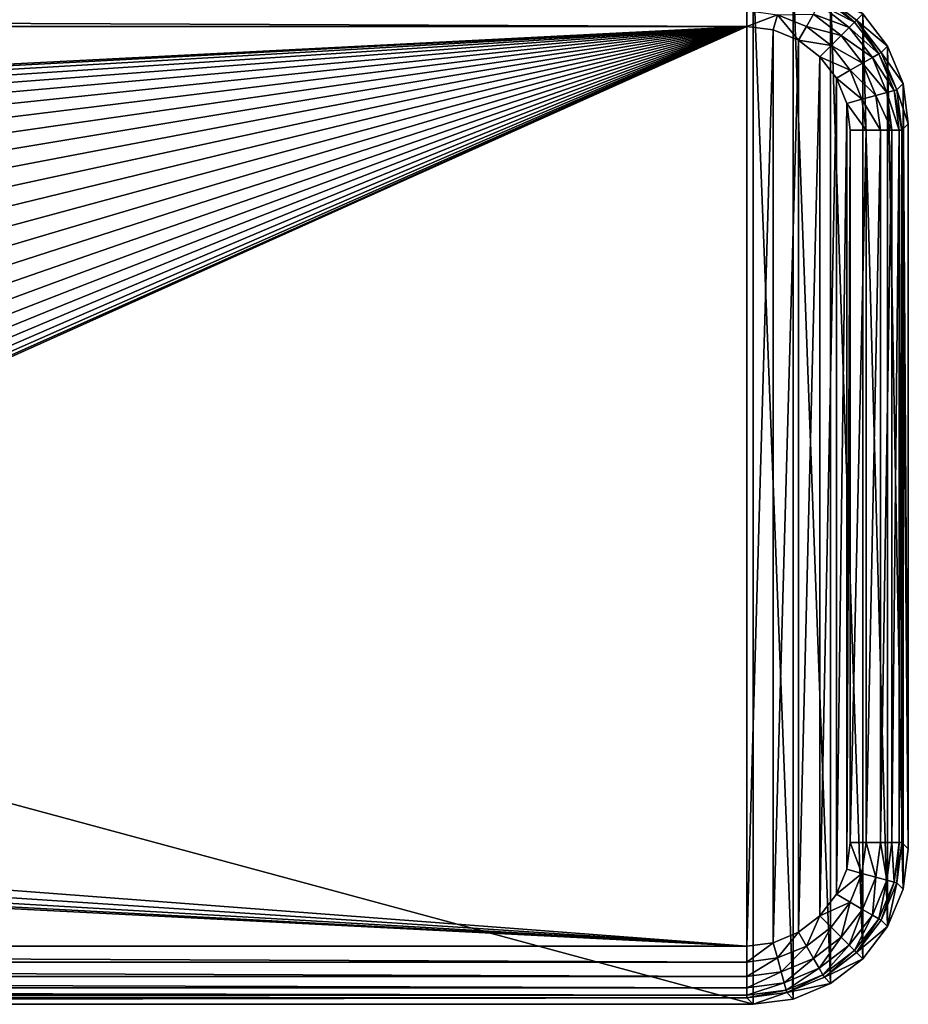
# Model space of a CAD drawing. Header units: metres. Extents: x -109 to 109, y -917 to 389.
# Tile 492 of 656: x 23 to 40, y -410 to -391. Entities that reach past the tile are written whole.
import ezdxf

# ---------------------------------------------------------------- set-up
doc = ezdxf.new("R2010")
doc.units = ezdxf.units.M
doc.layers.add('solid_24503124_XXX_01_SW0001', color=7, linetype='CONTINUOUS')
doc.layers.add('solid_24503124_XXX_01_SW0001_01', color=7, linetype='CONTINUOUS')

msp = doc.modelspace()

# ---------------------------------------------------------------- linework, layer by layer
at = {"layer": 'solid_24503124_XXX_01_SW0001'}
for points in [[(-36.877968, -390.816681, 80.047859), (36.877968, -391.122345, 80), (-36.877968, -391.122345, 80)], [(-36.877968, -391.122345, 80), (36.877968, -391.122345, 80), (0, -393, 80)], [(36.877968, -391.122345, 80), (0.783683, -393.044006, 80), (0, -393, 80)], [(36.877968, -409.183319, 80.047859), (-36.877968, -409.183319, 80.047859), (-36.877968, -408.877655, 80)], [(36.877968, -409.460022, 80.187065), (-36.877968, -409.460022, 80.187065), (-36.877968, -409.183319, 80.047859)], [(36.877968, -409.183319, 80.047859), (36.877968, -409.460022, 80.187065), (-36.877968, -409.183319, 80.047859)], [(36.877968, -409.680847, 80.404259), (-36.877968, -409.680847, 80.404259), (-36.877968, -409.460022, 80.187065)], [(36.877968, -409.460022, 80.187065), (36.877968, -409.680847, 80.404259), (-36.877968, -409.460022, 80.187065)], [(36.877968, -409.824615, 80.678604), (-36.877968, -409.824615, 80.678604), (-36.877968, -409.680847, 80.404259)], [(36.877968, -409.680847, 80.404259), (36.877968, -409.824615, 80.678604), (-36.877968, -409.680847, 80.404259)], [(36.877968, -409.877502, 80.982544), (37.000458, -410, 88), (-37.000458, -410, 88)], [(-36.877968, -409.877502, 80.982544), (36.877968, -409.877502, 80.982544), (-37.000458, -410, 88)], [(-36.877968, -409.824615, 80.678604), (36.877968, -409.877502, 80.982544), (-36.877968, -409.877502, 80.982544)], [(36.877968, -409.824615, 80.678604), (36.877968, -409.877502, 80.982544), (-36.877968, -409.824615, 80.678604)]]:
    msp.add_3dface(points, dxfattribs=at)
at = {"layer": 'solid_24503124_XXX_01_SW0001_01'}
for points in [[(-37.000458, -390, 88), (-37.000458, -410, 88), (37.000458, -410, 88)], [(37.000458, -390, 88), (-37.000458, -390, 88), (37.000458, -410, 88)], [(37.776905, -409.897797, 88), (37.000458, -390, 88), (37.000458, -410, 88)], [(37.776905, -409.897797, 88), (37.776905, -390.102203, 88), (37.000458, -390, 88)], [(38.500248, -409.598206, 88), (38.500248, -390.401794, 88), (37.776905, -390.102203, 88)], [(37.776905, -409.897797, 88), (38.500248, -409.598206, 88), (37.776905, -390.102203, 88)], [(39.121498, -409.12149, 88), (39.121498, -390.87851, 88), (38.500248, -390.401794, 88)], [(38.500248, -409.598206, 88), (39.121498, -409.12149, 88), (38.500248, -390.401794, 88)], [(38.35133, -390.57019, 80.678619), (38.961594, -391.038422, 80.678619), (38.279449, -390.694672, 80.404274)], [(38.35133, -390.57019, 80.678619), (38.378929, -390.525146, 80.976158), (38.961594, -391.038422, 80.678619)], [(38.999657, -391.001862, 80.975319), (38.378929, -390.525146, 80.976158), (39.121498, -390.87851, 88)], [(38.961594, -391.038422, 80.678619), (38.378929, -390.525146, 80.976158), (38.999657, -391.001862, 80.975319)], [(38.279449, -390.694672, 80.404274), (38.85994, -391.140076, 80.404274), (38.169048, -390.885895, 80.18708)], [(38.961594, -391.038422, 80.678619), (38.85994, -391.140076, 80.404274), (38.279449, -390.694672, 80.404274)], [(-36.877968, -390.816681, 80.047859), (36.877968, -390.816681, 80.047859), (36.877968, -391.122345, 80)], [(36.877968, -390.816681, 80.047859), (37.474789, -390.895233, 80.047867), (36.877968, -391.122345, 80)], [(37.474789, -390.895233, 80.047867), (37.39259, -391.189697, 80), (36.877968, -391.122345, 80)], [(37.474789, -390.895233, 80.047867), (37.87693, -391.389709, 80), (37.39259, -391.189697, 80)], [(38.169048, -390.885895, 80.18708), (38.030712, -391.125519, 80.047867), (37.474789, -390.895233, 80.047867)], [(37.474789, -390.895233, 80.047867), (38.030712, -391.125519, 80.047867), (37.87693, -391.389709, 80)], [(38.169048, -390.885895, 80.18708), (38.7038, -391.296234, 80.18708), (38.030712, -391.125519, 80.047867)], [(38.85994, -391.140076, 80.404274), (38.7038, -391.296234, 80.18708), (38.169048, -390.885895, 80.18708)], [(38.999657, -391.001862, 80.975319), (39.121498, -390.87851, 88), (39.598198, -391.499756, 88)], [(39.598198, -408.500244, 88), (39.598198, -391.499756, 88), (39.121498, -390.87851, 88)], [(39.121498, -409.12149, 88), (39.598198, -408.500244, 88), (39.121498, -390.87851, 88)], [(36.877968, -391.122345, 80), (1.557671, -393.175507, 80), (0.783683, -393.044006, 80)], [(36.877968, -391.122345, 80), (2.312017, -393.392853, 80), (1.557671, -393.175507, 80)], [(36.877968, -391.122345, 80), (3.037124, -393.693176, 80), (2.312017, -393.392853, 80)], [(36.877968, -391.122345, 80), (3.037124, -406.306824, 80), (3.724197, -405.927063, 80)], [(36.877968, -391.122345, 80), (36.877968, -408.877655, 80), (3.037124, -406.306824, 80)], [(36.877968, -391.122345, 80), (3.724197, -394.072937, 80), (3.037124, -393.693176, 80)], [(36.877968, -391.122345, 80), (3.724197, -405.927063, 80), (4.364478, -405.472778, 80)], [(36.877968, -391.122345, 80), (4.364478, -394.527222, 80), (3.724197, -394.072937, 80)], [(36.877968, -391.122345, 80), (4.364478, -405.472778, 80), (4.949748, -404.949738, 80)], [(36.877968, -391.122345, 80), (4.949748, -395.050262, 80), (4.364478, -394.527222, 80)], [(36.877968, -391.122345, 80), (4.949748, -404.949738, 80), (5.472773, -404.364471, 80)], [(36.877968, -391.122345, 80), (5.472773, -395.635529, 80), (4.949748, -395.050262, 80)], [(36.877968, -391.122345, 80), (5.472773, -404.364471, 80), (5.927076, -403.724182, 80)], [(36.877968, -391.122345, 80), (5.927076, -396.275818, 80), (5.472773, -395.635529, 80)], [(36.877968, -391.122345, 80), (5.927076, -403.724182, 80), (6.306809, -403.037109, 80)], [(36.877968, -391.122345, 80), (6.306809, -396.962891, 80), (5.927076, -396.275818, 80)], [(36.877968, -391.122345, 80), (6.306809, -403.037109, 80), (6.607159, -402.312012, 80)], [(36.877968, -391.122345, 80), (6.607159, -397.687988, 80), (6.306809, -396.962891, 80)], [(36.877968, -391.122345, 80), (6.607159, -402.312012, 80), (6.824481, -401.557678, 80)], [(36.877968, -391.122345, 80), (6.824481, -398.442322, 80), (6.607159, -397.687988, 80)], [(36.877968, -391.122345, 80), (6.824481, -401.557678, 80), (6.955987, -400.783691, 80)], [(36.877968, -391.122345, 80), (6.955987, -399.216309, 80), (6.824481, -398.442322, 80)], [(36.877968, -391.122345, 80), (6.955987, -400.783691, 80), (7, -400, 80)], [(36.877968, -391.122345, 80), (7, -400, 80), (6.955987, -399.216309, 80)], [(36.877968, -391.122345, 80), (37.39259, -391.189697, 80), (36.877968, -408.877655, 80)], [(38.030712, -391.125519, 80.047867), (38.50816, -391.491852, 80.047867), (37.87693, -391.389709, 80)], [(38.7038, -391.296234, 80.18708), (38.50816, -391.491852, 80.047867), (38.030712, -391.125519, 80.047867)], [(38.85994, -391.140076, 80.404274), (39.30534, -391.720581, 80.404274), (38.7038, -391.296234, 80.18708)], [(38.961594, -391.038422, 80.678619), (39.42984, -391.648712, 80.678619), (38.85994, -391.140076, 80.404274)], [(39.42984, -391.648712, 80.678619), (39.30534, -391.720581, 80.404274), (38.85994, -391.140076, 80.404274)], [(38.961594, -391.038422, 80.678619), (38.999657, -391.001862, 80.975319), (39.42984, -391.648712, 80.678619)], [(39.475613, -391.622375, 80.976158), (38.999657, -391.001862, 80.975319), (39.598198, -391.499756, 88)], [(39.42984, -391.648712, 80.678619), (38.999657, -391.001862, 80.975319), (39.475613, -391.622375, 80.976158)], [(37.39259, -391.189697, 80), (37.39259, -408.810303, 80), (36.877968, -408.877655, 80)], [(37.39259, -391.189697, 80), (37.87693, -391.389709, 80), (37.39259, -408.810303, 80)], [(38.7038, -391.296234, 80.18708), (39.114109, -391.830963, 80.18708), (38.50816, -391.491852, 80.047867)], [(39.30534, -391.720581, 80.404274), (39.114109, -391.830963, 80.18708), (38.7038, -391.296234, 80.18708)], [(37.87693, -391.389709, 80), (37.87693, -408.610291, 80), (37.39259, -408.810303, 80)], [(37.87693, -391.389709, 80), (38.292248, -391.708252, 80), (37.87693, -408.610291, 80)], [(38.50816, -391.491852, 80.047867), (38.292248, -391.708252, 80), (37.87693, -391.389709, 80)], [(38.50816, -391.491852, 80.047867), (38.874493, -391.969299, 80.047867), (38.292248, -391.708252, 80)], [(39.114109, -391.830963, 80.18708), (38.874493, -391.969299, 80.047867), (38.50816, -391.491852, 80.047867)], [(39.475613, -391.622375, 80.976158), (39.598198, -391.499756, 88), (39.897785, -392.223083, 88)], [(39.897785, -407.776917, 88), (39.897785, -392.223083, 88), (39.598198, -391.499756, 88)], [(39.598198, -408.500244, 88), (39.897785, -407.776917, 88), (39.598198, -391.499756, 88)], [(38.292248, -391.708252, 80), (38.292248, -408.291748, 80), (37.87693, -408.610291, 80)], [(38.292248, -391.708252, 80), (38.610592, -392.123596, 80), (38.292248, -408.291748, 80)], [(38.874493, -391.969299, 80.047867), (38.610592, -392.123596, 80), (38.292248, -391.708252, 80)], [(39.30534, -391.720581, 80.404274), (39.585327, -392.396484, 80.404274), (39.114109, -391.830963, 80.18708)], [(39.42984, -391.648712, 80.678619), (39.72419, -392.359253, 80.678619), (39.30534, -391.720581, 80.404274)], [(39.72419, -392.359253, 80.678619), (39.585327, -392.396484, 80.404274), (39.30534, -391.720581, 80.404274)], [(39.42984, -391.648712, 80.678619), (39.475613, -391.622375, 80.976158), (39.775143, -392.345337, 80.978622)], [(39.42984, -391.648712, 80.678619), (39.775143, -392.345337, 80.978622), (39.72419, -392.359253, 80.678619)], [(39.775143, -392.345337, 80.978622), (39.475613, -391.622375, 80.976158), (39.897785, -392.223083, 88)], [(39.114109, -391.830963, 80.18708), (39.37204, -392.453613, 80.18708), (38.874493, -391.969299, 80.047867)], [(39.585327, -392.396484, 80.404274), (39.37204, -392.453613, 80.18708), (39.114109, -391.830963, 80.18708)], [(38.610592, -392.123596, 80), (38.610592, -407.876404, 80), (38.292248, -408.291748, 80)], [(38.874493, -391.969299, 80.047867), (39.104786, -392.525238, 80.047867), (38.610592, -392.123596, 80)], [(38.610592, -392.123596, 80), (38.810387, -392.607697, 80), (38.610592, -407.876404, 80)], [(39.104786, -392.525238, 80.047867), (38.810387, -392.607697, 80), (38.610592, -392.123596, 80)], [(39.37204, -392.453613, 80.18708), (39.104786, -392.525238, 80.047867), (38.874493, -391.969299, 80.047867)], [(39.775143, -392.345337, 80.978622), (39.897785, -392.223083, 88), (40, -392.999542, 88)], [(40, -407.000458, 88), (40, -392.999542, 88), (39.897785, -392.223083, 88)], [(39.897785, -407.776917, 88), (40, -407.000458, 88), (39.897785, -392.223083, 88)], [(39.37204, -392.453613, 80.18708), (39.460026, -393.12204, 80.187073), (39.104786, -392.525238, 80.047867)], [(39.585327, -392.396484, 80.404274), (39.680843, -393.12204, 80.404266), (39.37204, -392.453613, 80.18708)], [(39.37204, -392.453613, 80.18708), (39.680843, -393.12204, 80.404266), (39.460026, -393.12204, 80.187073)], [(39.72419, -392.359253, 80.678619), (39.824608, -393.12204, 80.678612), (39.585327, -392.396484, 80.404274)], [(39.585327, -392.396484, 80.404274), (39.824608, -393.12204, 80.678612), (39.680843, -393.12204, 80.404266)], [(39.72419, -392.359253, 80.678619), (39.775143, -392.345337, 80.978622), (39.87751, -393.12204, 80.982544)], [(39.72419, -392.359253, 80.678619), (39.87751, -393.12204, 80.982544), (39.824608, -393.12204, 80.678612)], [(39.775143, -392.345337, 80.978622), (40, -392.999542, 88), (39.87751, -393.12204, 80.982544)], [(38.810387, -392.607697, 80), (38.810387, -407.392303, 80), (38.610592, -407.876404, 80)], [(39.104786, -392.525238, 80.047867), (39.183342, -393.12204, 80.047867), (38.810387, -392.607697, 80)], [(38.810387, -392.607697, 80), (38.877663, -393.12204, 80), (38.810387, -407.392303, 80)], [(39.183342, -393.12204, 80.047867), (38.877663, -393.12204, 80), (38.810387, -392.607697, 80)], [(39.104786, -392.525238, 80.047867), (39.460026, -393.12204, 80.187073), (39.183342, -393.12204, 80.047867)], [(39.87751, -393.12204, 80.982544), (40, -392.999542, 88), (40, -407.000458, 88)], [(38.877663, -393.12204, 80), (38.877663, -406.87796, 80), (38.810387, -407.392303, 80)], [(39.183342, -393.12204, 80.047867), (38.877663, -406.87796, 80), (38.877663, -393.12204, 80)], [(39.183342, -393.12204, 80.047867), (39.183342, -406.87796, 80.047867), (38.877663, -406.87796, 80)], [(39.460026, -393.12204, 80.187073), (39.460026, -406.87796, 80.187073), (39.183342, -406.87796, 80.047867)], [(39.183342, -393.12204, 80.047867), (39.460026, -393.12204, 80.187073), (39.183342, -406.87796, 80.047867)], [(39.680843, -393.12204, 80.404266), (39.680843, -406.87796, 80.404266), (39.460026, -406.87796, 80.187073)], [(39.460026, -393.12204, 80.187073), (39.680843, -393.12204, 80.404266), (39.460026, -406.87796, 80.187073)], [(39.824608, -393.12204, 80.678612), (39.824608, -406.87796, 80.678612), (39.680843, -406.87796, 80.404266)], [(39.680843, -393.12204, 80.404266), (39.824608, -393.12204, 80.678612), (39.680843, -406.87796, 80.404266)], [(39.824608, -406.87796, 80.678612), (39.87751, -393.12204, 80.982544), (39.87751, -406.87796, 80.982544)], [(39.824608, -393.12204, 80.678612), (39.87751, -393.12204, 80.982544), (39.824608, -406.87796, 80.678612)], [(39.87751, -406.87796, 80.982544), (39.87751, -393.12204, 80.982544), (40, -407.000458, 88)], [(36.877968, -408.877655, 80), (2.312017, -406.607147, 80), (3.037124, -406.306824, 80)], [(36.877968, -408.877655, 80), (1.557671, -406.824493, 80), (2.312017, -406.607147, 80)], [(36.877968, -408.877655, 80), (0, -407, 80), (0.783683, -406.955994, 80)], [(36.877968, -408.877655, 80), (0.783683, -406.955994, 80), (1.557671, -406.824493, 80)], [(39.104786, -407.474762, 80.047867), (38.810387, -407.392303, 80), (38.877663, -406.87796, 80)], [(39.183342, -406.87796, 80.047867), (39.104786, -407.474762, 80.047867), (38.877663, -406.87796, 80)], [(39.37204, -407.546387, 80.18708), (39.104786, -407.474762, 80.047867), (39.183342, -406.87796, 80.047867)], [(39.460026, -406.87796, 80.187073), (39.37204, -407.546387, 80.18708), (39.183342, -406.87796, 80.047867)], [(39.585327, -407.603516, 80.404274), (39.37204, -407.546387, 80.18708), (39.460026, -406.87796, 80.187073)], [(39.680843, -406.87796, 80.404266), (39.585327, -407.603516, 80.404274), (39.460026, -406.87796, 80.187073)], [(39.72419, -407.640747, 80.678619), (39.585327, -407.603516, 80.404274), (39.680843, -406.87796, 80.404266)], [(39.824608, -406.87796, 80.678612), (39.72419, -407.640747, 80.678619), (39.680843, -406.87796, 80.404266)], [(39.824608, -406.87796, 80.678612), (39.775143, -407.654663, 80.978622), (39.72419, -407.640747, 80.678619)], [(39.775143, -407.654663, 80.978622), (39.87751, -406.87796, 80.982544), (39.897785, -407.776917, 88)], [(39.824608, -406.87796, 80.678612), (39.87751, -406.87796, 80.982544), (39.775143, -407.654663, 80.978622)], [(39.87751, -406.87796, 80.982544), (40, -407.000458, 88), (39.897785, -407.776917, 88)], [(36.877968, -408.877655, 80), (-36.877968, -408.877655, 80), (0, -407, 80)], [(39.104786, -407.474762, 80.047867), (38.610592, -407.876404, 80), (38.810387, -407.392303, 80)], [(39.104786, -407.474762, 80.047867), (38.874493, -408.030701, 80.047867), (38.610592, -407.876404, 80)], [(39.114109, -408.169037, 80.18708), (38.874493, -408.030701, 80.047867), (39.104786, -407.474762, 80.047867)], [(39.37204, -407.546387, 80.18708), (39.114109, -408.169037, 80.18708), (39.104786, -407.474762, 80.047867)], [(39.30534, -408.279419, 80.404274), (39.114109, -408.169037, 80.18708), (39.37204, -407.546387, 80.18708)], [(39.585327, -407.603516, 80.404274), (39.30534, -408.279419, 80.404274), (39.37204, -407.546387, 80.18708)], [(39.42984, -408.351288, 80.678619), (39.30534, -408.279419, 80.404274), (39.585327, -407.603516, 80.404274)], [(39.72419, -407.640747, 80.678619), (39.42984, -408.351288, 80.678619), (39.585327, -407.603516, 80.404274)], [(39.72419, -407.640747, 80.678619), (39.475613, -408.377625, 80.976158), (39.42984, -408.351288, 80.678619)], [(39.72419, -407.640747, 80.678619), (39.775143, -407.654663, 80.978622), (39.475613, -408.377625, 80.976158)], [(39.475613, -408.377625, 80.976158), (39.775143, -407.654663, 80.978622), (39.598198, -408.500244, 88)], [(39.775143, -407.654663, 80.978622), (39.897785, -407.776917, 88), (39.598198, -408.500244, 88)], [(38.874493, -408.030701, 80.047867), (38.292248, -408.291748, 80), (38.610592, -407.876404, 80)], [(38.874493, -408.030701, 80.047867), (38.50816, -408.508148, 80.047867), (38.292248, -408.291748, 80)], [(38.7038, -408.703766, 80.18708), (38.50816, -408.508148, 80.047867), (38.874493, -408.030701, 80.047867)], [(39.114109, -408.169037, 80.18708), (38.7038, -408.703766, 80.18708), (38.874493, -408.030701, 80.047867)], [(38.030712, -408.874481, 80.047867), (37.87693, -408.610291, 80), (38.292248, -408.291748, 80)], [(38.50816, -408.508148, 80.047867), (38.030712, -408.874481, 80.047867), (38.292248, -408.291748, 80)], [(38.85994, -408.859924, 80.404274), (38.7038, -408.703766, 80.18708), (39.114109, -408.169037, 80.18708)], [(39.30534, -408.279419, 80.404274), (38.85994, -408.859924, 80.404274), (39.114109, -408.169037, 80.18708)], [(38.961594, -408.961578, 80.678619), (38.85994, -408.859924, 80.404274), (39.30534, -408.279419, 80.404274)], [(39.42984, -408.351288, 80.678619), (38.961594, -408.961578, 80.678619), (39.30534, -408.279419, 80.404274)], [(39.42984, -408.351288, 80.678619), (38.999657, -408.998138, 80.975319), (38.961594, -408.961578, 80.678619)], [(39.42984, -408.351288, 80.678619), (39.475613, -408.377625, 80.976158), (38.999657, -408.998138, 80.975319)], [(38.999657, -408.998138, 80.975319), (39.475613, -408.377625, 80.976158), (39.598198, -408.500244, 88)], [(37.474789, -409.104767, 80.047867), (37.39259, -408.810303, 80), (37.87693, -408.610291, 80)], [(38.030712, -408.874481, 80.047867), (37.474789, -409.104767, 80.047867), (37.87693, -408.610291, 80)], [(38.169048, -409.114105, 80.18708), (38.030712, -408.874481, 80.047867), (38.50816, -408.508148, 80.047867)], [(38.7038, -408.703766, 80.18708), (38.169048, -409.114105, 80.18708), (38.50816, -408.508148, 80.047867)], [(38.999657, -408.998138, 80.975319), (39.598198, -408.500244, 88), (39.121498, -409.12149, 88)], [(36.877968, -409.183319, 80.047859), (36.877968, -408.877655, 80), (37.39259, -408.810303, 80)], [(37.474789, -409.104767, 80.047867), (36.877968, -409.183319, 80.047859), (37.39259, -408.810303, 80)], [(38.279449, -409.305328, 80.404274), (38.169048, -409.114105, 80.18708), (38.7038, -408.703766, 80.18708)], [(38.85994, -408.859924, 80.404274), (38.279449, -409.305328, 80.404274), (38.7038, -408.703766, 80.18708)], [(38.35133, -409.42981, 80.678619), (38.279449, -409.305328, 80.404274), (38.85994, -408.859924, 80.404274)], [(38.961594, -408.961578, 80.678619), (38.35133, -409.42981, 80.678619), (38.85994, -408.859924, 80.404274)], [(36.877968, -409.183319, 80.047859), (-36.877968, -408.877655, 80), (36.877968, -408.877655, 80)], [(37.546406, -409.37204, 80.18708), (37.474789, -409.104767, 80.047867), (38.030712, -408.874481, 80.047867)], [(38.169048, -409.114105, 80.18708), (37.546406, -409.37204, 80.18708), (38.030712, -408.874481, 80.047867)], [(38.961594, -408.961578, 80.678619), (38.378929, -409.474854, 80.976158), (38.35133, -409.42981, 80.678619)], [(38.961594, -408.961578, 80.678619), (38.999657, -408.998138, 80.975319), (38.378929, -409.474854, 80.976158)], [(38.378929, -409.474854, 80.976158), (38.999657, -408.998138, 80.975319), (39.121498, -409.12149, 88)], [(37.474789, -409.104767, 80.047867), (36.877968, -409.460022, 80.187065), (36.877968, -409.183319, 80.047859)], [(37.546406, -409.37204, 80.18708), (36.877968, -409.460022, 80.187065), (37.474789, -409.104767, 80.047867)], [(37.603558, -409.585327, 80.404274), (37.546406, -409.37204, 80.18708), (38.169048, -409.114105, 80.18708)], [(38.279449, -409.305328, 80.404274), (37.603558, -409.585327, 80.404274), (38.169048, -409.114105, 80.18708)], [(38.378929, -409.474854, 80.976158), (39.121498, -409.12149, 88), (38.500248, -409.598206, 88)], [(37.546406, -409.37204, 80.18708), (36.877968, -409.680847, 80.404259), (36.877968, -409.460022, 80.187065)], [(37.603558, -409.585327, 80.404274), (36.877968, -409.680847, 80.404259), (37.546406, -409.37204, 80.18708)], [(37.64077, -409.724182, 80.678619), (37.603558, -409.585327, 80.404274), (38.279449, -409.305328, 80.404274)], [(38.35133, -409.42981, 80.678619), (37.64077, -409.724182, 80.678619), (38.279449, -409.305328, 80.404274)], [(38.35133, -409.42981, 80.678619), (37.65514, -409.775024, 80.978622), (37.64077, -409.724182, 80.678619)], [(38.35133, -409.42981, 80.678619), (38.378929, -409.474854, 80.976158), (37.65514, -409.775024, 80.978622)], [(37.603558, -409.585327, 80.404274), (36.877968, -409.824615, 80.678604), (36.877968, -409.680847, 80.404259)], [(37.64077, -409.724182, 80.678619), (36.877968, -409.824615, 80.678604), (37.603558, -409.585327, 80.404274)], [(37.65514, -409.775024, 80.978622), (38.378929, -409.474854, 80.976158), (38.500248, -409.598206, 88)], [(37.65514, -409.775024, 80.978622), (38.500248, -409.598206, 88), (37.776905, -409.897797, 88)], [(37.64077, -409.724182, 80.678619), (37.65514, -409.775024, 80.978622), (36.877968, -409.877502, 80.982544)], [(37.64077, -409.724182, 80.678619), (36.877968, -409.877502, 80.982544), (36.877968, -409.824615, 80.678604)], [(37.65514, -409.775024, 80.978622), (37.000458, -410, 88), (36.877968, -409.877502, 80.982544)], [(37.65514, -409.775024, 80.978622), (37.776905, -409.897797, 88), (37.000458, -410, 88)]]:
    msp.add_3dface(points, dxfattribs=at)

doc.saveas('drawing.dxf')
